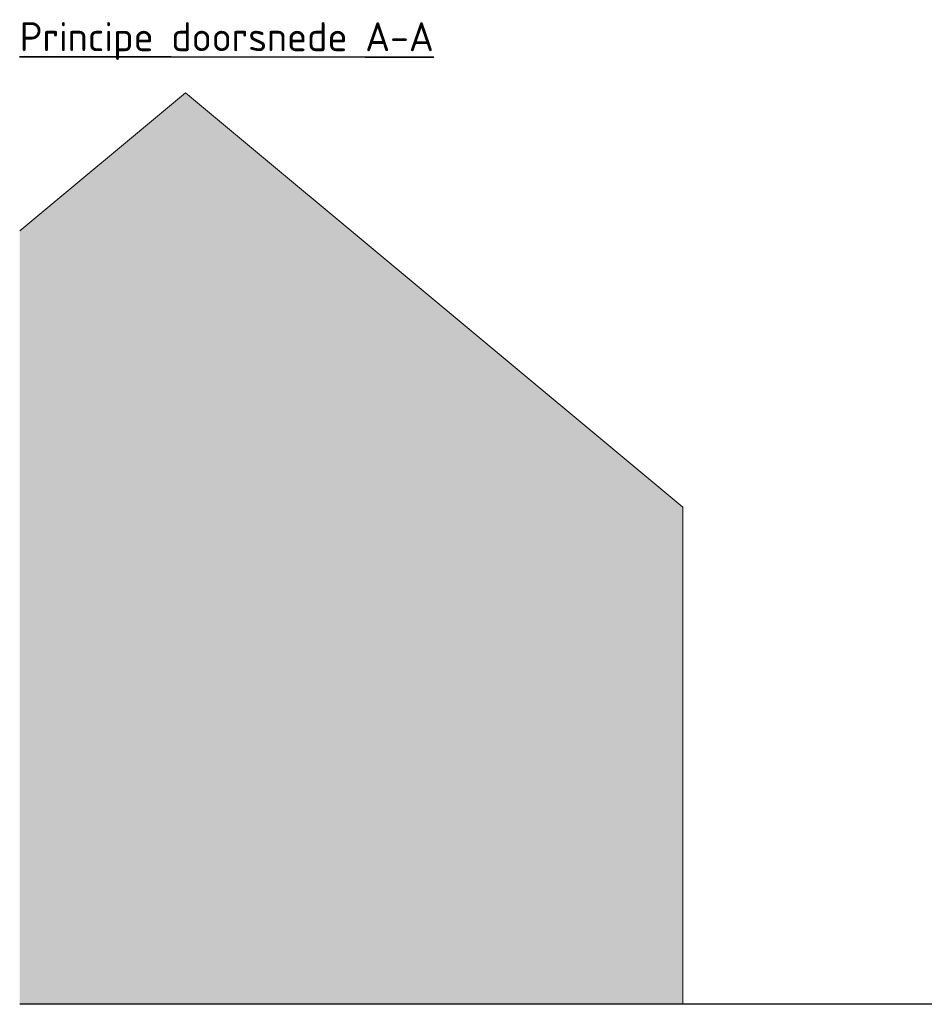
# Model space of a CAD drawing. Header units: metres. Extents: x 104013 to 108981, y 427946 to 428479.
# Tile 290 of 330: x 108860 to 108871, y 428321 to 428333. Entities that reach past the tile are written whole.
import ezdxf

# ---------------------------------------------------------------- set-up
doc = ezdxf.new("R2010")
doc.units = ezdxf.units.M
for name, color, linetype, lineweight in [('N-WE-OG-BEBOUWING_WONINGBOUW-GD', 7, 'Continuous', 18), ('N-XX-GW-GROND-GD', 7, 'Continuous', 25), ('X-XX-AL-T35', 7, 'Continuous', 35)]:
    doc.layers.add(name, color=color, linetype=linetype, lineweight=lineweight)
doc.layers.add('N-WE-VH-VERHARDING-AP_BEBOUWING', color=41, linetype='Continuous')
doc.styles.add('NLCS-ISO-M50-T35', font='NLCS-ISO.ttf', dxfattribs={"height": 0.175})

msp = doc.modelspace()

# ---------------------------------------------------------------- hatches: boundary and pattern name
at = {"layer": 'N-WE-VH-VERHARDING-AP_BEBOUWING'}
h = msp.add_hatch(color=256, dxfattribs=at)
h.dxf.hatch_style = 1
h.set_gradient(color1=(255, 255, 255), color2=(207, 207, 207))
h.paths.add_polyline_path([(108861.804, 428332.421), (108867.804, 428327.421), (108867.804, 428321.421), (108859.804, 428321.421), (108859.804, 428330.754)])

# ---------------------------------------------------------------- linework, layer by layer
at = {"layer": 'N-WE-OG-BEBOUWING_WONINGBOUW-GD'}
for points in [[(108861.804, 428332.421), (108859.804, 428330.754)], [(108861.804, 428332.421), (108867.804, 428327.421)], [(108867.804, 428321.421), (108867.804, 428327.421)]]:
    msp.add_lwpolyline(points, dxfattribs=at)
at = {"layer": 'N-XX-GW-GROND-GD', "flags": 128}
for points in [[(108867.804, 428321.421), (108859.804, 428321.421)], [(108871.204, 428321.421), (108867.804, 428321.421)]]:
    msp.add_lwpolyline(points, dxfattribs=at)

# ---------------------------------------------------------------- texts
at = {"layer": 'X-XX-AL-T35', "insert": (108859.803, 428333.272), "char_height": 0.35, "width": 11.82929, "attachment_point": 1, "rotation": 359.9946, "style": 'NLCS-ISO-M50-T35'}
msp.add_mtext('{\\LPrincipe doorsnede A-A}', dxfattribs=at)

doc.saveas('drawing.dxf')
